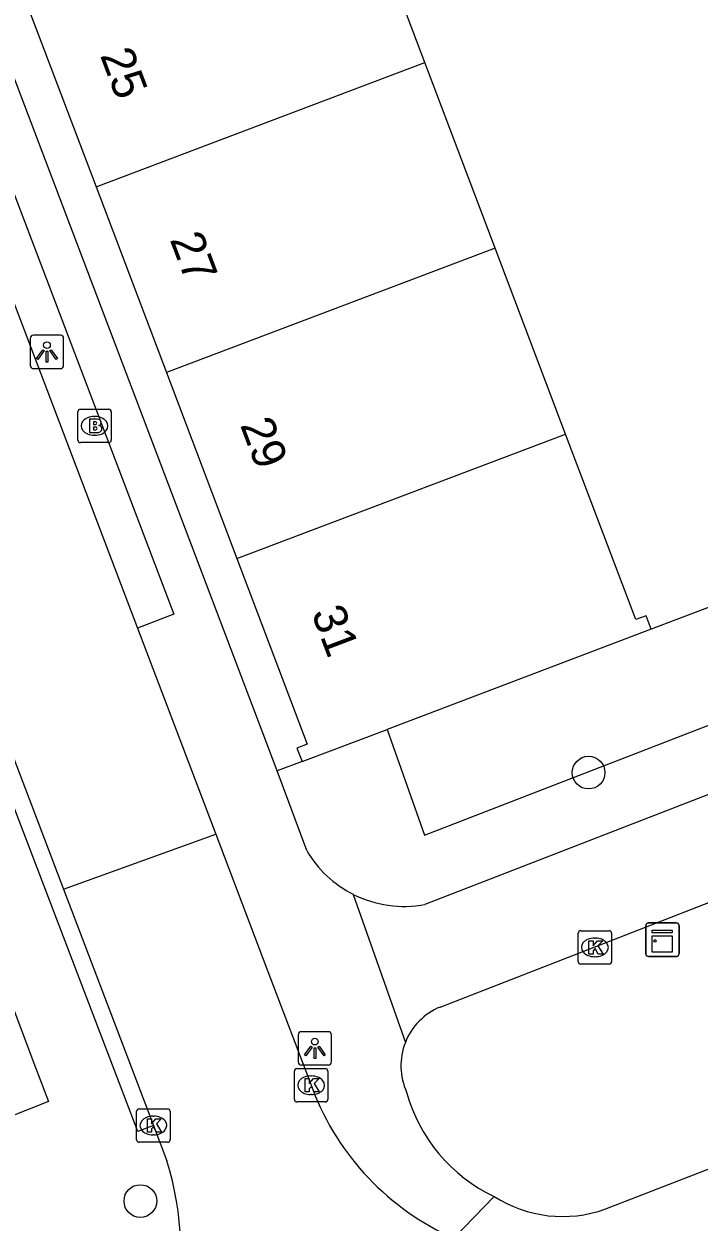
# Model space of a CAD drawing. Extents: x 162990 to 165007, y 383433 to 384336.
# Drawn here: x 163939.97 to 163960.17, y 384004.56 to 384040.43 of the extents above; entities that cross this region are included whole.
import ezdxf

# ---------------------------------------------------------------- set-up
doc = ezdxf.new("R2010")
doc.units = 0
for name, color, linetype in [('IMGEO_Boom', 7, 'Continuous'), ('IMGEO_Brandkraan', 7, 'Continuous'), ('IMGEO_Groenvoorziening', 7, 'Continuous'), ('IMGEO_Kast', 7, 'Continuous'), ('IMGEO_Kolk', 7, 'Continuous'), ('IMGEO_Lichtpunt', 7, 'Continuous'), ('IMGEO_Pand', 7, 'Continuous'), ('IMGEO_Pand_nummerreeks', 7, 'Continuous'), ('IMGEO_Rijbaan_lokaal_open', 7, 'Continuous'), ('IMGEO_Voetpad_open', 7, 'Continuous')]:
    doc.layers.add(name, color=color, linetype=linetype)

msp = doc.modelspace()

# ---------------------------------------------------------------- linework, layer by layer
at = {"layer": 'IMGEO_Boom'}
for centre in [(163956.864, 384018.013), (163943.451, 384005.187)]:
    msp.add_circle(centre, 0.489, dxfattribs=at)
at = {"layer": 'IMGEO_Brandkraan'}
for p, q in [((163941.58, 384027.968), (163941.58, 384028.82)), ((163941.655, 384028.894), (163942.507, 384028.894)), ((163942.068, 384028.674), (163942.093, 384028.674)), ((163942.581, 384028.82), (163942.581, 384027.968)), ((163942.507, 384027.894), (163941.655, 384027.894)), ((163942.091, 384028.114), (163942.066, 384028.114))]:
    msp.add_line(p, q, dxfattribs=at)
for points in [[(163941.58, 384027.968), (163941.58, 384028.82)], [(163941.655, 384028.894), (163942.507, 384028.894)], [(163941.928, 384028.594), (163941.928, 384028.194), (163942.141, 384028.194)], [(163942.159, 384028.594), (163941.928, 384028.594)], [(163942.581, 384028.82), (163942.581, 384027.968)], [(163942.107, 384028.513), (163942.053, 384028.513), (163942.053, 384028.437)], [(163942.053, 384028.437), (163942.106, 384028.437)], [(163942.115, 384028.361), (163942.053, 384028.361), (163942.053, 384028.28)], [(163942.053, 384028.28), (163942.115, 384028.28)], [(163942.507, 384027.894), (163941.655, 384027.894)]]:
    msp.add_lwpolyline(points, dxfattribs=at)
for centre, radius, start, end in [((163941.657, 384028.818), 0.0765, 91.552, 178.448), ((163941.657, 384028.818), 0.0765, 91.552, 178.448), ((163942.163, 384028.449), 0.145, 59.4692, 91.5367), ((163942.188, 384028.496), 0.0922, 285.5137, 58.1501), ((163942.505, 384028.818), 0.0765, 1.552, 88.448), ((163942.505, 384028.818), 0.0765, 1.552, 88.448), ((163942.108, 384028.475), 0.0379, 267.8285, 90.9355), ((163942.116, 384028.32), 0.0404, 269.8759, 90.5077), ((163942.147, 384028.445), 0.251, 268.6676, 293.5347), ((163942.193, 384028.304), 0.105, 301.3115, 78.989), ((163941.657, 384027.97), 0.0765, 181.552, 268.448), ((163941.657, 384027.97), 0.0765, 181.552, 268.448), ((163942.505, 384027.97), 0.0765, 271.552, 358.448), ((163942.505, 384027.97), 0.0765, 271.552, 358.448)]:
    msp.add_arc(centre, radius, start, end, dxfattribs=at)
for centre, major_axis, ratio, start_param, end_param in [((163942.067, 384028.394), (-0.387, 0.002), 0.722429, 4.712389, 7.853982), ((163942.092, 384028.394), (-0.39, 0.002), 0.717154, 1.570796, 4.712389)]:
    msp.add_ellipse(centre, major_axis=major_axis, ratio=ratio, start_param=start_param, end_param=end_param, dxfattribs=at)
at = {"layer": 'IMGEO_Groenvoorziening'}
for points in [[(163973.729, 384027.989), (163958.74, 384022.307)], [(163950.832, 384019.309), (163951.951, 384016.142), (163969.036, 384022.762), (163974.955, 384025.194)], [(163948.288, 384018.345), (163947.541, 384018.062)]]:
    msp.add_lwpolyline(points, dxfattribs=at)
at = {"layer": 'IMGEO_Kast'}
for p, q in [((163958.647, 384013.511), (163959.488, 384013.511)), ((163959.488, 384013.511), (163958.647, 384013.511)), ((163958.572, 384012.586), (163958.572, 384013.427)), ((163958.572, 384013.427), (163958.572, 384012.586)), ((163959.572, 384013.436), (163959.572, 384012.595)), ((163959.572, 384012.595), (163959.572, 384013.436)), ((163959.497, 384012.511), (163958.656, 384012.511)), ((163958.656, 384012.511), (163959.497, 384012.511))]:
    msp.add_line(p, q, dxfattribs=at)
for points in [[(163958.767, 384013.301), (163959.367, 384013.301), (163959.367, 384013.216), (163958.767, 384013.216), (163958.767, 384013.301)], [(163958.767, 384013.126), (163959.367, 384013.126), (163959.367, 384012.637), (163958.767, 384012.637), (163958.767, 384013.126)]]:
    msp.add_lwpolyline(points, dxfattribs=at)
msp.add_circle((163958.851, 384012.975), 0.0377, dxfattribs=at)
for centre, start, end in [((163958.65, 384013.433), 92.4484, 184.2845), ((163958.65, 384013.433), 92.4484, 184.2845), ((163959.494, 384013.433), 2.4484, 94.2845), ((163959.494, 384013.433), 2.4484, 94.2845), ((163958.65, 384012.589), 182.4484, 274.2845), ((163958.65, 384012.589), 182.4484, 274.2845), ((163959.494, 384012.589), 272.4484, 4.2845), ((163959.494, 384012.589), 272.4484, 4.2845)]:
    msp.add_arc(centre, 0.0779, start, end, dxfattribs=at)
at = {"layer": 'IMGEO_Kolk'}
for p, q in [((163956.552, 384012.355), (163956.552, 384013.207)), ((163956.627, 384013.281), (163957.479, 384013.281)), ((163957.553, 384013.207), (163957.553, 384012.355)), ((163957.04, 384013.061), (163957.065, 384013.061)), ((163957.063, 384012.501), (163957.038, 384012.501)), ((163957.479, 384012.281), (163956.627, 384012.281)), ((163948.059, 384008.226), (163948.059, 384009.078)), ((163948.134, 384009.152), (163948.986, 384009.152)), ((163948.547, 384008.932), (163948.572, 384008.932)), ((163949.06, 384009.078), (163949.06, 384008.226)), ((163948.986, 384008.152), (163948.134, 384008.152)), ((163948.57, 384008.372), (163948.545, 384008.372)), ((163943.339, 384007.021), (163943.339, 384007.873)), ((163943.414, 384007.947), (163944.266, 384007.947)), ((163944.34, 384007.873), (163944.34, 384007.021)), ((163943.827, 384007.727), (163943.852, 384007.727)), ((163943.85, 384007.167), (163943.825, 384007.167)), ((163944.266, 384006.947), (163943.414, 384006.947))]:
    msp.add_line(p, q, dxfattribs=at)
for points in [[(163956.552, 384012.355), (163956.552, 384013.207)], [(163956.627, 384013.281), (163957.479, 384013.281)], [(163957.553, 384013.207), (163957.553, 384012.355)], [(163956.873, 384012.981), (163956.996, 384012.981), (163956.996, 384012.83), (163957.126, 384012.981), (163957.29, 384012.981), (163957.144, 384012.83), (163957.297, 384012.581), (163957.145, 384012.581), (163957.06, 384012.745), (163956.996, 384012.678), (163956.996, 384012.581), (163956.873, 384012.581), (163956.873, 384012.981)], [(163957.479, 384012.281), (163956.627, 384012.281)], [(163948.059, 384008.226), (163948.059, 384009.078)], [(163948.134, 384009.152), (163948.986, 384009.152)], [(163948.38, 384008.852), (163948.503, 384008.852), (163948.503, 384008.701), (163948.633, 384008.852), (163948.797, 384008.852), (163948.651, 384008.701), (163948.804, 384008.452), (163948.652, 384008.452), (163948.567, 384008.616), (163948.503, 384008.549), (163948.503, 384008.452), (163948.38, 384008.452), (163948.38, 384008.852)], [(163949.06, 384009.078), (163949.06, 384008.226)], [(163948.986, 384008.152), (163948.134, 384008.152)], [(163943.339, 384007.021), (163943.339, 384007.873)], [(163943.414, 384007.947), (163944.266, 384007.947)], [(163944.34, 384007.873), (163944.34, 384007.021)], [(163943.66, 384007.647), (163943.783, 384007.647), (163943.783, 384007.496), (163943.913, 384007.647), (163944.077, 384007.647), (163943.931, 384007.496), (163944.084, 384007.247), (163943.932, 384007.247), (163943.847, 384007.411), (163943.783, 384007.344), (163943.783, 384007.247), (163943.66, 384007.247), (163943.66, 384007.647)], [(163944.266, 384006.947), (163943.414, 384006.947)]]:
    msp.add_lwpolyline(points, dxfattribs=at)
for centre, start, end in [((163956.629, 384013.205), 91.552, 178.448), ((163956.629, 384013.205), 91.552, 178.448), ((163957.477, 384013.205), 1.552, 88.448), ((163957.477, 384013.205), 1.552, 88.448), ((163956.629, 384012.357), 181.552, 268.448), ((163956.629, 384012.357), 181.552, 268.448), ((163957.477, 384012.357), 271.552, 358.448), ((163957.477, 384012.357), 271.552, 358.448), ((163948.136, 384009.076), 91.552, 178.448), ((163948.136, 384009.076), 91.552, 178.448), ((163948.984, 384009.076), 1.552, 88.448), ((163948.984, 384009.076), 1.552, 88.448), ((163948.136, 384008.228), 181.552, 268.448), ((163948.136, 384008.228), 181.552, 268.448), ((163948.984, 384008.228), 271.552, 358.448), ((163948.984, 384008.228), 271.552, 358.448), ((163943.416, 384007.871), 91.552, 178.448), ((163943.416, 384007.871), 91.552, 178.448), ((163944.264, 384007.871), 1.552, 88.448), ((163944.264, 384007.871), 1.552, 88.448), ((163943.416, 384007.023), 181.552, 268.448), ((163943.416, 384007.023), 181.552, 268.448), ((163944.264, 384007.023), 271.552, 358.448), ((163944.264, 384007.023), 271.552, 358.448)]:
    msp.add_arc(centre, 0.0765, start, end, dxfattribs=at)
for centre, major_axis, ratio, start_param, end_param in [((163957.039, 384012.781), (-0.387, 0.002), 0.722429, 4.712389, 7.853982), ((163957.064, 384012.781), (-0.39, 0.002), 0.717154, 1.570796, 4.712389), ((163948.546, 384008.652), (-0.387, 0.002), 0.722429, 4.712389, 7.853982), ((163948.571, 384008.652), (-0.39, 0.002), 0.717154, 1.570796, 4.712389), ((163943.826, 384007.447), (-0.387, 0.002), 0.722429, 4.712389, 7.853982), ((163943.851, 384007.447), (-0.39, 0.002), 0.717154, 1.570796, 4.712389)]:
    msp.add_ellipse(centre, major_axis=major_axis, ratio=ratio, start_param=start_param, end_param=end_param, dxfattribs=at)
at = {"layer": 'IMGEO_Lichtpunt'}
for p, q in [((163941.06, 384031.107), (163940.252, 384031.107)), ((163941.06, 384031.107), (163940.252, 384031.107)), ((163940.158, 384031.012), (163940.158, 384030.205)), ((163940.158, 384031.012), (163940.158, 384030.205)), ((163941.154, 384030.205), (163941.154, 384031.012)), ((163941.154, 384030.205), (163941.154, 384031.012)), ((163940.252, 384030.111), (163941.06, 384030.111)), ((163940.252, 384030.111), (163941.06, 384030.111)), ((163949.076, 384010.256), (163948.268, 384010.256)), ((163949.076, 384010.256), (163948.268, 384010.256)), ((163948.174, 384010.161), (163948.174, 384009.354)), ((163948.174, 384010.161), (163948.174, 384009.354)), ((163949.17, 384009.354), (163949.17, 384010.161)), ((163949.17, 384009.354), (163949.17, 384010.161)), ((163948.268, 384009.26), (163949.076, 384009.26)), ((163948.268, 384009.26), (163949.076, 384009.26))]:
    msp.add_line(p, q, dxfattribs=at)
for points in [[(163940.532, 384030.676), (163940.571, 384030.648), (163940.383, 384030.386), (163940.345, 384030.413), (163940.532, 384030.676)], [(163940.634, 384030.628), (163940.681, 384030.628), (163940.681, 384030.306), (163940.634, 384030.306), (163940.634, 384030.628)], [(163940.744, 384030.648), (163940.782, 384030.675), (163940.969, 384030.413), (163940.93, 384030.385), (163940.744, 384030.648)], [(163948.548, 384009.825), (163948.587, 384009.797), (163948.399, 384009.535), (163948.361, 384009.562), (163948.548, 384009.825)], [(163948.65, 384009.777), (163948.697, 384009.777), (163948.697, 384009.455), (163948.65, 384009.455), (163948.65, 384009.777)], [(163948.76, 384009.797), (163948.798, 384009.824), (163948.985, 384009.562), (163948.946, 384009.534), (163948.76, 384009.797)]]:
    msp.add_lwpolyline(points, dxfattribs=at)
for centre in [(163940.657, 384030.81), (163948.673, 384009.959)]:
    msp.add_circle(centre, 0.0994, dxfattribs=at)
for centre, start, end in [((163940.252, 384031.012), 90, 180), ((163940.252, 384031.012), 90, 180), ((163941.06, 384031.012), 0, 90), ((163941.06, 384031.012), 0, 90), ((163940.252, 384030.205), 180, 270), ((163940.252, 384030.205), 180, 270), ((163941.06, 384030.205), 270, 0), ((163941.06, 384030.205), 270, 360), ((163948.268, 384010.161), 90, 180), ((163948.268, 384010.161), 90, 180), ((163949.076, 384010.161), 0, 90), ((163949.076, 384010.161), 0, 90), ((163948.268, 384009.354), 180, 270), ((163948.268, 384009.354), 180, 270), ((163949.076, 384009.354), 270, 0), ((163949.076, 384009.354), 270, 360)]:
    msp.add_arc(centre, 0.0946, start, end, dxfattribs=at)
at = {"layer": 'IMGEO_Pand'}
for points in [[(163951.962, 384039.278), (163949.856, 384044.841)], [(163940.018, 384041.116), (163942.125, 384035.553)], [(163942.125, 384035.553), (163951.962, 384039.278)], [(163954.068, 384033.715), (163951.962, 384039.278)], [(163942.125, 384035.553), (163944.232, 384029.99)], [(163954.068, 384033.715), (163944.232, 384029.99)], [(163956.175, 384028.151), (163954.068, 384033.715)], [(163944.232, 384029.99), (163946.338, 384024.426)], [(163946.338, 384024.426), (163956.175, 384028.151)], [(163958.74, 384022.307), (163958.588, 384022.709), (163958.279, 384022.593), (163956.175, 384028.151)], [(163946.338, 384024.426), (163948.445, 384018.863), (163948.138, 384018.748), (163948.288, 384018.345)], [(163958.74, 384022.307), (163950.832, 384019.309)], [(163948.288, 384018.345), (163950.832, 384019.309)]]:
    msp.add_lwpolyline(points, dxfattribs=at)
at = {"layer": 'IMGEO_Rijbaan_lokaal_open'}
for points in [[(163928.089, 384062.572), (163943.363, 384022.339)], [(163932.403, 384037.527), (163941.155, 384014.522)], [(163943.363, 384022.339), (163945.705, 384016.169)], [(163941.155, 384014.522), (163945.705, 384016.169)], [(163945.705, 384016.169), (163947.266, 384012.058), (163948.608, 384008.523)], [(163941.155, 384014.522), (163943.847, 384007.446)], [(163943.847, 384007.446), (163944.247, 384006.394)]]:
    msp.add_lwpolyline(points, dxfattribs=at)
for centre, radius, start, end in [((163956.087, 384011.393), 8.011, 200.9936, 245.9786), ((163935.211, 384003.609), 9.455, 347.1054, 17.1298)]:
    msp.add_arc(centre, radius, start, end, dxfattribs=at)
at = {"layer": 'IMGEO_Voetpad_open'}
for points in [[(163947.541, 384018.062), (163947.096, 384019.256), (163932.033, 384058.943), (163917.32, 384097.768), (163911.891, 384112.19)], [(163928.089, 384062.572), (163929.171, 384062.968), (163944.456, 384022.755), (163943.363, 384022.339)], [(163943.847, 384007.446), (163943.376, 384007.266), (163942.325, 384010.017), (163931.891, 384037.332), (163932.403, 384037.527)], [(163936.28, 384006.427), (163928.351, 384027.544), (163932.772, 384029.248), (163940.314, 384009.185), (163940.698, 384008.164), (163938.328, 384007.232)], [(163975.782, 384023.308), (163951.966, 384014.066)], [(163952.42, 384010.995), (163978.582, 384021.186), (163979.681, 384021.62)], [(163948.429, 384015.677), (163947.541, 384018.062)], [(163957.353, 384004.941), (163981.426, 384014.275), (163982.379, 384014.644)], [(163949.823, 384014.369), (163951.38, 384009.932)], [(163952.826, 384004.076), (163954.039, 384005.323)]]:
    msp.add_lwpolyline(points, dxfattribs=at)
for centre, radius, start, end in [((163951.344, 384017.387), 3.379, 210.3945, 243.2515), ((163951.342, 384017.383), 3.375, 243.251, 280.6535), ((163953.155, 384009.236), 1.907, 112.6714, 158.5818), ((163953.158, 384009.235), 1.91, 158.6017, 204.4051), ((163956.116, 384009.726), 4.868, 195.2427, 244.7463), ((163956.086, 384008.512), 3.789, 237.3085, 289.5408)]:
    msp.add_arc(centre, radius, start, end, dxfattribs=at)

# ---------------------------------------------------------------- texts
at = {"layer": 'IMGEO_Pand_nummerreeks'}
for s, p in [('25', (163942.237, 384039.492)), ('27', (163944.325, 384033.977)), ('29', (163946.428, 384028.424)), ('31', (163948.559, 384022.795))]:
    msp.add_text(s, height=1, rotation=290.7409, dxfattribs=at).set_placement(p)

doc.saveas('drawing.dxf')
